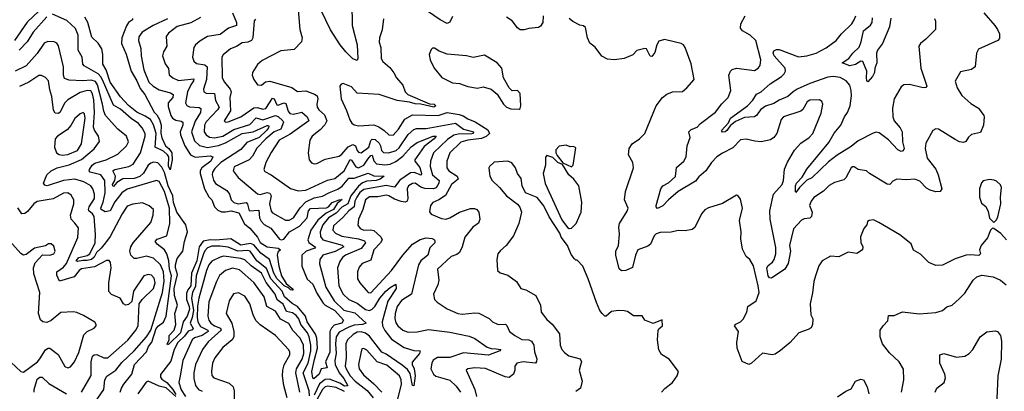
# Model space of a CAD drawing. Extents: x 1552294 to 1694791, y 811929 to 917222.
# Tile 525 of 643: x 1655458 to 1662571, y 885472 to 888156. Entities that reach past the tile are written whole.
import ezdxf

# ---------------------------------------------------------------- set-up
doc = ezdxf.new("R2010")
doc.units = 0

msp = doc.modelspace()

# ---------------------------------------------------------------- linework, layer by layer
at = {"layer": '0CON10XD'}
for points in [[(1657858.4, 888275), (1657860.5, 888115), (1657896.5, 887975), (1657900, 887875), (1657895, 887860.6), (1657865, 887872.4), (1657812.9, 887922.9), (1657774, 887975), (1657702.8, 888082.8), (1657602.9, 888292.9)], [(1655597, 888217), (1655512, 888138), (1655421, 888005)], [(1656996, 888205), (1657024.3, 888135), (1657022.9, 888115), (1656966.9, 888095), (1656905, 888049.7), (1656814.3, 888035), (1656759.1, 888000.9), (1656728.6, 887975), (1656716.5, 887955), (1656705.5, 887885), (1656715, 887855.8), (1656735, 887839.1), (1656795, 887829.8), (1656812.1, 887815), (1656806.2, 887725), (1656786, 887655), (1656788.1, 887635), (1656805.3, 887625.3), (1656865, 887623.5), (1656872.6, 887572.6), (1656898.1, 887525), (1656886.2, 887505), (1656805, 887418.2), (1656792, 887395), (1656791.6, 887345), (1656805, 887324.7), (1656828.6, 887308.6), (1656865, 887301.9), (1656925, 887314.5), (1657005, 887363), (1657121.4, 887398.6), (1657165, 887447.4), (1657215, 887433), (1657305, 887463.5), (1657325, 887456.4), (1657359.1, 887425), (1657362.9, 887415), (1657344.6, 887365.4), (1657295, 887345.1), (1657236.6, 887295), (1657171.6, 887228.4), (1657139.4, 887170.6), (1657116.3, 887143.6), (1657007.8, 887092.2), (1657000.3, 887065), (1657035.2, 887015.2), (1657175, 886897.7), (1657195, 886892.4), (1657245, 886908.3), (1657265, 886904), (1657274.8, 886885), (1657261.4, 886825), (1657275, 886774.3), (1657285, 886761.8), (1657377.1, 886707.1), (1657405, 886707.1), (1657435, 886726.2), (1657483, 886797), (1657525, 886841.7), (1657585, 886868.3), (1657645, 886880.4), (1657695, 886908), (1657755, 886931), (1657786.7, 886953.3), (1657835, 887010.5), (1657875, 887012.7), (1657975, 887047.6), (1658015, 887027.9), (1658090, 887025), (1658062.5, 887005), (1658033.1, 886995), (1657965, 886990.2), (1657935, 886978.4), (1657905, 886954.3), (1657849.7, 886885), (1657828.2, 886825), (1657785, 886801.9), (1657745, 886759), (1657689.3, 886725), (1657648.4, 886675), (1657627.7, 886625), (1657629.8, 886589.8), (1657647.5, 886565), (1657787.2, 886527.2), (1657800.4, 886515), (1657737.8, 886482.2), (1657648.8, 886455), (1657625.4, 886425), (1657624, 886394), (1657670, 886225), (1657730.2, 886125), (1657798.3, 886058.3), (1657878.9, 886038.9), (1657960.6, 885965), (1657934.8, 885955.2), (1657875, 885949.4), (1657835.9, 885935), (1657765, 885898.5), (1657745.1, 885864.9), (1657739.4, 885815), (1657744.2, 885745), (1657734.5, 885695), (1657736.4, 885665), (1657764.6, 885605), (1657799.6, 885565), (1657827.3, 885512.7), (1657805, 885509.1), (1657770.2, 885530.2), (1657695, 885559.4), (1657665, 885558.3), (1657622.8, 885527.2), (1657585.1, 885445)], [(1657466, 888255), (1657481.5, 888085), (1657498.1, 888025), (1657494.2, 887995), (1657440.3, 887939.7), (1657345, 887930.6), (1657209.8, 887860.2), (1657175, 887832), (1657138.6, 887775), (1657136.9, 887755), (1657148.6, 887725), (1657176.6, 887686.6), (1657205, 887684.3), (1657233.7, 887706.3), (1657265, 887712.2), (1657425, 887666.9), (1657465, 887636.7), (1657525, 887642.4), (1657588.7, 887618.7), (1657606.2, 887605), (1657610.9, 887585), (1657604.6, 887545), (1657607.9, 887525), (1657620, 887505), (1657658.9, 887468.9), (1657676.6, 887425), (1657662.4, 887397.6), (1657628.8, 887361.2), (1657571.4, 887315), (1657552.9, 887285), (1657541.4, 887195), (1657550, 887145), (1657565, 887122.5), (1657585, 887115.8), (1657605, 887118.1), (1657665, 887148.1), (1657765, 887171.5), (1657785, 887184.5), (1657831.1, 887238.9), (1657865, 887254.4), (1657883.9, 887243.9), (1657895, 887210.5), (1657905, 887198.5), (1657925, 887195.3), (1657980.7, 887235), (1657995, 887282.7), (1658005, 887293.3), (1658025, 887289.8), (1658053.6, 887265), (1658064.5, 887245), (1658071, 887211), (1658085, 887198), (1658125, 887195.2), (1658177.6, 887212.4), (1658198.9, 887231.1), (1658265, 887325.8), (1658305, 887361.8), (1658325, 887370.7), (1658395, 887370.7), (1658605, 887407.7), (1658665, 887365.2), (1658736.7, 887345), (1658734.4, 887335), (1658725, 887332.3), (1658625, 887330.3), (1658595, 887322.1), (1658548.7, 887291.3), (1658446.9, 887195), (1658424.7, 887135), (1658423.5, 887095), (1658440.3, 887035), (1658488.6, 886995), (1658485.4, 886975.4), (1658467.2, 886942.8), (1658445, 886934.1), (1658385, 886937), (1658356.4, 886946.4), (1658315, 886975.2), (1658295, 886973.2), (1658266.8, 886955), (1658257.1, 886935), (1658261.7, 886865), (1658257.9, 886845), (1658242.5, 886837.5), (1658213.8, 886843.8), (1658165, 886859.7), (1658125, 886884.4), (1658105, 886888), (1658045, 886876.1), (1657985, 886876.3), (1657955.6, 886854.4), (1657936.4, 886785), (1657904.7, 886715), (1657901.1, 886671.1), (1657918.2, 886648.2), (1657945, 886635.8), (1657995, 886638.9), (1658015, 886634), (1658067.4, 886587.4), (1658075.2, 886565), (1658064.3, 886545.7), (1658015.9, 886495), (1657995, 886420), (1657932, 886395), (1657911.2, 886368.8), (1657897.9, 886335), (1657897.3, 886285), (1657915.5, 886255), (1657975, 886186.9), (1657995, 886183.6), (1658145, 886344.7), (1658225, 886456.4), (1658295, 886534.5), (1658352, 886568), (1658395, 886581.5), (1658436.7, 886575), (1658453.8, 886565), (1658458, 886555), (1658455.8, 886545), (1658421.9, 886508.1), (1658406.7, 886455), (1658356.9, 886415), (1658338.1, 886385), (1658288.5, 886175), (1658215, 886128.2), (1658185.8, 886085), (1658170.3, 886035), (1658168.1, 885998.1), (1658175, 885967.5), (1658188.5, 885945), (1658225, 885913.3), (1658265, 885899.4), (1658329.4, 885900.6), (1658410.8, 885919.2), (1658565, 885898.7), (1658705, 885870.8), (1658745, 885852.5), (1658835, 885791.4), (1658865, 885781.2), (1658899.7, 885779.7), (1658932.5, 885775), (1658927.5, 885765), (1658845, 885732.1), (1658665, 885750), (1658565, 885715.5), (1658475, 885716.6), (1658445, 885696.2), (1658434.6, 885675), (1658428.2, 885635), (1658447.8, 885595), (1658465, 885580.9), (1658565, 885552.2), (1658610.5, 885510.5), (1658642.9, 885465)], [(1658585, 888179.2), (1658565, 888138.9), (1658545, 888129.5), (1658495, 888154.7), (1658405, 888218.5)], [(1662422, 888205), (1662502.5, 888115), (1662521.4, 888085), (1662535.8, 888055), (1662535, 888020), (1662523.3, 888005), (1662385, 887942), (1662369.2, 887915), (1662361.2, 887815), (1662335, 887796), (1662255, 887780.6), (1662217, 887713), (1662230.8, 887665), (1662265, 887609.2), (1662330, 887550), (1662385, 887516.9), (1662421.9, 887465), (1662425.6, 887455), (1662419.4, 887395), (1662399.4, 887340.6), (1662335, 887326), (1662312.1, 887307.9), (1662292.7, 887277.3), (1662275, 887270), (1662247.5, 887275), (1662215, 887290.8), (1662095, 887366.2), (1662075, 887367.5), (1662053.9, 887356.1), (1662004.3, 887265), (1661999.4, 887225), (1662013.5, 887155), (1662075.9, 887075.9), (1662093.6, 887035), (1662118.6, 886935), (1662106.7, 886915), (1662076.7, 886913.3), (1662034.8, 886924.8), (1662009.7, 886939.7), (1661959.6, 886989.6), (1661925, 887003.5), (1661865, 886999.1), (1661795, 887004.4), (1661765, 886990), (1661745, 886966), (1661725, 886967.5), (1661596, 887045), (1661575, 887063.8), (1661515, 887074), (1661485, 887093.8), (1661475, 887093.8), (1661464, 887085), (1661425.4, 887014.6), (1661410.9, 886999.1), (1661345, 886979.4), (1661305, 886958.1), (1661265, 886916.7), (1661195, 886871.8), (1661175, 886845.6), (1661164.7, 886815), (1661181.8, 886765), (1661177.7, 886735), (1661165, 886722.5), (1661125, 886717.1), (1661105, 886707.1), (1661048.8, 886645), (1661020, 886525), (1661025.4, 886485), (1661010.6, 886395), (1660985, 886353.8), (1660890.2, 886289.8), (1660875, 886290.9), (1660864.3, 886305), (1660854.5, 886365), (1660865, 886380.3), (1660896.1, 886403.9), (1660908.2, 886425), (1660919.6, 886465), (1660920.6, 886510.6), (1660879.2, 886715), (1660875.8, 886775), (1660902.9, 886895), (1660965, 886966), (1660974.5, 886995), (1660983.9, 887076.1), (1661005, 887126.2), (1661055, 887213.8), (1661100.8, 887265), (1661161.4, 887305), (1661187.5, 887335), (1661248.8, 887481.2), (1661258.9, 887545), (1661252.5, 887565), (1661236.4, 887576.4), (1661165, 887575.4), (1661146.7, 887563.3), (1661115, 887508), (1661100, 887495), (1660975, 887455.6), (1660958.6, 887435), (1660927.1, 887335), (1660905, 887306.2), (1660881.9, 887288.1), (1660815, 887274.4), (1660767.9, 887277.9), (1660705, 887294.2), (1660665, 887289.2), (1660610.5, 887229.5), (1660535, 887192.7), (1660494.4, 887165), (1660455.6, 887125), (1660415.6, 887065), (1660365, 887020), (1660340.4, 886989.6), (1660215, 886915.2), (1660144.1, 886855.9), (1660105, 886812.3), (1660065, 886791.8), (1660054.7, 886804.7), (1660055.4, 886815), (1660090, 886935), (1660105, 886955.8), (1660145, 886976.7), (1660195.9, 887024.1), (1660202.2, 887087.8), (1660255, 887134.5), (1660273.3, 887165), (1660279.7, 887245), (1660301.8, 887305), (1660291.5, 887345), (1660307.8, 887362.2), (1660351, 887379), (1660375, 887405.5), (1660485, 887488.6), (1660530.6, 887549.4), (1660576.9, 887595), (1660594.4, 887645), (1660581.9, 887755), (1660592, 887785), (1660605, 887795.6), (1660635.5, 887805.5), (1660765, 887788.6), (1660793.1, 887806.9), (1660807.5, 887825), (1660812.9, 887865), (1660776.5, 888005), (1660735, 888045.3), (1660679.4, 888075), (1660665.5, 888095), (1660668.5, 888125), (1660699.1, 888185)], [(1655652.7, 888177.3), (1655555.8, 888065), (1655512.7, 887995), (1655454.4, 887935.6)], [(1656525, 888162.4), (1656421.1, 888115), (1656342.1, 888065), (1656317.9, 888032.1), (1656316.7, 888005), (1656332.5, 887947.5), (1656335.3, 887895), (1656355.4, 887795), (1656391.8, 887705), (1656421.2, 887675), (1656465, 887648.8), (1656546.9, 887626.9), (1656565.5, 887615), (1656563.1, 887595), (1656530.9, 887555), (1656529.5, 887529.5), (1656550, 887465), (1656562.5, 887445), (1656585, 887430.8), (1656623.3, 887423.3), (1656635.4, 887415), (1656637.2, 887395), (1656617.9, 887345), (1656620.5, 887325), (1656651.7, 887245), (1656690.6, 887180.6), (1656725, 887164.3), (1656833.3, 887173.3), (1656852.5, 887165), (1656838.7, 887135), (1656773.7, 887085), (1656762.8, 887065), (1656760.9, 887045), (1656793.5, 886933.5), (1656825, 886877.9), (1656846.1, 886855), (1656864, 886804), (1656890.3, 886780.3), (1656915, 886769.1), (1656945, 886767.2), (1656985, 886776), (1657041, 886761), (1657082.4, 886682.4), (1657121.4, 886651.4), (1657175.9, 886585.9), (1657195, 886547.8), (1657246.4, 886516.4), (1657325.4, 886505.4), (1657342.5, 886495), (1657323.1, 886476.9), (1657318.2, 886455), (1657330, 886375), (1657349.2, 886305), (1657381.7, 886251.7), (1657426.2, 886215), (1657432.5, 886205), (1657428, 886202), (1657415, 886204.2), (1657400, 886220), (1657369.6, 886235), (1657315, 886285.8), (1657293, 886325), (1657261.8, 886425), (1657198.8, 886468.8), (1657150, 886530), (1657125, 886539), (1657055, 886528.4), (1656983.6, 886573.6), (1656875, 886563.1), (1656835, 886566.9), (1656783.6, 886556.4), (1656753.4, 886516.6), (1656737.7, 886415), (1656700, 886325), (1656694.2, 886235), (1656671.3, 886205), (1656662.5, 886177.5), (1656663.8, 886136.2), (1656683.2, 886085), (1656683.8, 886065), (1656667.4, 886015), (1656639.8, 885975), (1656620.2, 885895), (1656535, 885813.6), (1656525, 885806.7), (1656522.7, 885812.7), (1656536.9, 885843.1), (1656536.5, 885875), (1656574.7, 885915), (1656584.7, 885955), (1656578.2, 886035), (1656597.9, 886095), (1656575.9, 886165), (1656573.2, 886215), (1656597.7, 886315), (1656582.3, 886365), (1656584.2, 886385), (1656595, 886430.5), (1656637.4, 886485), (1656648, 886555), (1656670.5, 886625), (1656658.8, 886675), (1656593.5, 886765), (1656569.9, 886835), (1656564.5, 886885), (1656529.5, 886955), (1656505, 887052.5), (1656485, 887091.9), (1656455, 887121.2), (1656425, 887126.6), (1656405, 887120), (1656386.6, 887105), (1656353.4, 887046.6), (1656325.7, 887024.3), (1656285, 887009.1), (1656203.2, 887006.8), (1656159, 886981), (1656135, 886952.5), (1656131.8, 886955), (1656128.8, 886965), (1656144.3, 886995.7), (1656149.8, 887025), (1656130.9, 887065), (1656144, 887075), (1656245.2, 887094.8), (1656276.4, 887113.6), (1656329.8, 887195), (1656365.3, 887315), (1656365.3, 887335), (1656343.2, 887375), (1656315, 887406.6), (1656262.4, 887442.4), (1656185, 887509.5), (1656135, 887539.6), (1656055, 887720.8), (1656044.4, 887744.4), (1656025, 887765.2), (1655923.8, 887823.8), (1655914.3, 887835), (1655910, 887885), (1655880.5, 887935), (1655879.7, 888045), (1655861.8, 888091.8), (1655799.4, 888149.4), (1655695, 888197.1)], [(1656272.9, 888165), (1656273.8, 888155), (1656243.9, 888136.1), (1656228.4, 888111.6), (1656194.7, 888025), (1656192.6, 887985), (1656226.1, 887906.1), (1656263.6, 887783.6), (1656305, 887715.5), (1656328.8, 887658.8), (1656361.5, 887615), (1656429.2, 887489.2), (1656449.3, 887469.3), (1656467.5, 887435), (1656480, 887395), (1656476.4, 887336.4), (1656485, 887303.3), (1656510, 887245), (1656535.7, 887225.7), (1656557.8, 887195), (1656560, 887145), (1656545, 887071.2), (1656532.7, 887097.3), (1656535.6, 887165), (1656525, 887180), (1656496, 887206), (1656437.5, 887235), (1656444, 887335), (1656425, 887397.5), (1656404, 887434), (1656365, 887460.4), (1656305, 887489.3), (1656245, 887536.4), (1656185, 887597.7), (1656112.6, 887705), (1656082.7, 887792.7), (1656058, 887835), (1656059, 887905), (1656050.7, 887945), (1656025, 887985.5), (1655979.5, 888029.5), (1655950, 888135), (1655929.2, 888175)], [(1656765, 888171.8), (1656695, 888133.8), (1656595, 888107.3), (1656531.8, 888058.2), (1656517.1, 888035), (1656521.5, 887965), (1656496.9, 887923.1), (1656490, 887895), (1656507.6, 887837.6), (1656532.4, 887802.4), (1656537.6, 887757.6), (1656563.1, 887735), (1656605, 887716), (1656715, 887729.4), (1656714.6, 887715), (1656695, 887685.3), (1656669.8, 887635), (1656654.7, 887555), (1656665, 887537.5), (1656685, 887527.2), (1656755, 887520.9), (1656767.3, 887515), (1656763.3, 887485), (1656725, 887422.5), (1656700, 887345), (1656721.4, 887281.4), (1656757.5, 887247.5), (1656815, 887232.5), (1656895, 887246.5), (1656945, 887265.9), (1657065, 887333.2), (1657145, 887346.2), (1657245, 887391.1), (1657255, 887392), (1657256.7, 887386.7), (1657255.9, 887375), (1657241.3, 887355), (1657187, 887305), (1657099.7, 887270.3), (1657055, 887217.4), (1656909.7, 887125), (1656867.6, 887082.4), (1656850.7, 887055), (1656847.6, 887035), (1656857, 886997), (1656873, 886973), (1656955, 886921.5), (1656974, 886895), (1656986.2, 886855), (1657005, 886834.6), (1657035, 886825.8), (1657094.8, 886834.8), (1657103.4, 886823.4), (1657115.3, 886775.3), (1657185, 886781.1), (1657190.7, 886725), (1657201.7, 886701.7), (1657225, 886677.6), (1657271.5, 886651.5), (1657335, 886570.8), (1657346, 886566), (1657365, 886570.3), (1657406.5, 886623.5), (1657478.1, 886665), (1657535, 886724.1), (1657544.3, 886775.7), (1657558.1, 886791.9), (1657675, 886797.6), (1657689.3, 886805), (1657715, 886836.3), (1657765.3, 886855.3), (1657786.6, 886856.6), (1657750.4, 886829.6), (1657723.8, 886785), (1657670.7, 886759.3), (1657611, 886709), (1657562.1, 886635), (1657539.5, 886565), (1657547.2, 886547.2), (1657595, 886513.8), (1657591.1, 886505), (1657527.7, 886485), (1657496.1, 886455), (1657497.1, 886375), (1657535, 886282.7), (1657575.8, 886245.8), (1657605, 886180.8), (1657649.7, 886109.7), (1657664.6, 886094.6), (1657735.3, 886055.3), (1657796.2, 885985), (1657784.7, 885965), (1657730.1, 885949.9), (1657710.7, 885929.3), (1657698.9, 885905), (1657699.3, 885755), (1657666.8, 885685), (1657678.8, 885641.2), (1657636.6, 885633.4), (1657621.9, 885595), (1657581.9, 885561.9), (1657575, 885568), (1657569, 885615), (1657588.3, 885701.7), (1657608.9, 885785), (1657603.4, 885855), (1657594.9, 885885), (1657534.4, 885975), (1657522.2, 886015), (1657465, 886085.2), (1657427, 886107), (1657371.1, 886155), (1657354.9, 886195), (1657272.4, 886285), (1657240.2, 886360.2), (1657171.9, 886415), (1657123.6, 886483.6), (1657105, 886488.6), (1657034.4, 886484.4), (1656965, 886512.5), (1656905, 886520.6), (1656845, 886519.3), (1656815, 886509.5), (1656795, 886487.6), (1656784.7, 886465.3), (1656731.8, 886305), (1656728.1, 886231.9), (1656706.1, 886185), (1656698.9, 886145), (1656713.7, 886055), (1656705, 886004.7), (1656688.8, 885965), (1656711.4, 885925), (1656704.8, 885915.2), (1656675, 885905.4), (1656649, 885871), (1656601, 885825), (1656574.9, 885775.1), (1656550.3, 885689.7), (1656475, 885592.5), (1656476.2, 885575), (1656485, 885560.8), (1656521.2, 885535), (1656564.8, 885485), (1656585, 885448.1)], [(1657161.4, 888158.6), (1657152.7, 888147.3), (1657142.1, 888025), (1657133.4, 888006.6), (1657106.8, 887993.2), (1657065, 887989.2), (1657025, 887962.9), (1656981.4, 887945), (1656928.5, 887901.5), (1656917.5, 887885), (1656921.2, 887735), (1656937.9, 887705), (1656979.3, 887655), (1656985.4, 887635), (1656975.4, 887595), (1656981.9, 887498.1), (1656934.5, 887424.5), (1656945, 887416), (1656965, 887418.8), (1657055.6, 887455), (1657149.5, 887520.5), (1657175, 887522.4), (1657215, 887510.2), (1657235, 887514.1), (1657285, 887589.1), (1657295.3, 887585), (1657315, 887540.4), (1657325, 887537.9), (1657365, 887554.8), (1657381.5, 887551.5), (1657398.2, 887495), (1657409.5, 887479.5), (1657435, 887474.2), (1657495, 887488.9), (1657533.4, 887453.4), (1657546.4, 887425), (1657411.1, 887328.9), (1657332.1, 887285), (1657275, 887197.8), (1657236, 887124), (1657220.6, 887075), (1657228.9, 887058.9), (1657274.4, 887034.4), (1657415, 886936.2), (1657468.9, 886918.9), (1657525.8, 886925), (1657681.9, 886998.1), (1657735, 887010.3), (1657801.2, 887065), (1657845, 887146.1), (1657855, 887140.9), (1657885, 887094.2), (1657905, 887086.7), (1657945, 887104.3), (1657971.7, 887148.3), (1657995, 887175.7), (1658005, 887177.7), (1658015.5, 887135.5), (1658035, 887115.3), (1658095, 887107), (1658135, 887112.5), (1658175, 887132.9), (1658225, 887170.7), (1658285, 887237.1), (1658329.9, 887270.1), (1658445.3, 887315.3), (1658465.3, 887315), (1658452.3, 887295), (1658380.9, 887239.1), (1658312, 887145), (1658312, 887135), (1658348.3, 887088.3), (1658359.7, 887045), (1658357.3, 887032.7), (1658307.7, 887052.3), (1658281.1, 887048.9), (1658203.2, 886996.8), (1658165, 886947.5), (1658105, 886958.2), (1657945, 886929.4), (1657915, 886907.2), (1657892.2, 886875), (1657879.6, 886845), (1657874, 886805), (1657835, 886776.7), (1657792.2, 886727.8), (1657725, 886666.4), (1657718.8, 886635), (1657739.5, 886615), (1657785, 886591.7), (1657905, 886572.3), (1657948.3, 886558.3), (1657956.6, 886545), (1657925.4, 886504.6), (1657810.8, 886455), (1657790.8, 886439.2), (1657769.7, 886410.3), (1657752.8, 886365), (1657762.6, 886235), (1657795.3, 886175), (1657836.4, 886135), (1657895, 886107.8), (1657955, 886063.4), (1657985, 886055.3), (1658005, 886065.3), (1658024.3, 886085.7), (1658060, 886145), (1658103.1, 886195), (1658135, 886222.5), (1658175, 886245.7), (1658176.5, 886215), (1658117.3, 886122.7), (1658092.9, 886037.1), (1658075.2, 885975), (1658078.1, 885945), (1658095, 885910.4), (1658145, 885849.6), (1658235, 885789.2), (1658305, 885767.8), (1658352, 885765), (1658346.5, 885745), (1658293.7, 885683.7), (1658292.2, 885665), (1658307.5, 885635), (1658314.4, 885585), (1658305, 885512.5), (1658295, 885514), (1658279.7, 885599.8), (1658259, 885629), (1658221.5, 885661.5), (1658105, 885740.9), (1658074.8, 885755), (1657985, 885870), (1657955, 885891.6), (1657925, 885901.7), (1657895, 885898.8), (1657867.3, 885882.7), (1657826.8, 885845), (1657814.8, 885815.2), (1657816.5, 885715), (1657810, 885655), (1657815.6, 885635), (1657846.3, 885585), (1657881, 885545), (1657969.2, 885479.2), (1658011.8, 885425)], [(1658087.2, 888162.8), (1658077.4, 888082.6), (1658057.5, 888025), (1658054.1, 887994.1), (1658065.8, 887955.8), (1658070, 887875), (1658081.2, 887855), (1658131.2, 887811.2), (1658161.1, 887771.1), (1658181.1, 887735), (1658225, 887682.9), (1658242, 887635), (1658262.2, 887615), (1658418.5, 887548.5), (1658452.5, 887545), (1658463.8, 887535), (1658450, 887525), (1658356.3, 887546.3), (1658315, 887547.6), (1658275, 887560.8), (1658185, 887572.2), (1658054.6, 887615.4), (1657895, 887624.5), (1657855, 887670), (1657795, 887694.2), (1657779.7, 887690.3), (1657770.8, 887675), (1657779.2, 887585), (1657819.4, 887499.4), (1657842, 887432), (1657857.9, 887407.9), (1657875, 887396.2), (1657908.3, 887388.3), (1658015, 887396), (1658051.8, 887381.8), (1658090, 887355), (1658125, 887324.4), (1658155, 887323.1), (1658194.8, 887365.2), (1658241.3, 887438.7), (1658295, 887467.9), (1658480, 887465), (1658545, 887486), (1658632.2, 887472.2), (1658661.3, 887461.3), (1658695, 887439.2), (1658747.8, 887417.8), (1658839.8, 887359.8), (1658851.2, 887335), (1658828.7, 887311.3), (1658795, 887298.5), (1658695.7, 887285), (1658645, 887270.9), (1658566.1, 887195), (1658543.8, 887135), (1658544.6, 887085), (1658557.5, 887065), (1658618.2, 887025), (1658624.7, 887005), (1658576.1, 886965), (1658534.5, 886885.5), (1658485.3, 886854.7), (1658442.9, 886835), (1658425.7, 886815), (1658418.3, 886768.3), (1658430.5, 886750.5), (1658505, 886719.4), (1658536.6, 886716.6), (1658564.2, 886725), (1658635, 886765.9), (1658715, 886791.5), (1658743, 886793), (1658760, 886785), (1658774.5, 886765), (1658781.8, 886715), (1658773.1, 886686.9), (1658731.3, 886658.7), (1658672.7, 886585), (1658655.3, 886514.7), (1658634.2, 886475), (1658615, 886460.6), (1658574, 886446), (1658476.9, 886355), (1658486.2, 886275), (1658477.8, 886242.2), (1658447.1, 886175), (1658454.2, 886135), (1658473.8, 886115), (1658545, 886068.6), (1658623.1, 886033.1), (1658655, 886028.2), (1658745, 886039.5), (1658775, 886036.7), (1658848.2, 885998.2), (1658873.1, 885973.1), (1658914.6, 885954.6), (1658966.4, 885956.4), (1658976.9, 885946.9), (1658996.4, 885905), (1659034.4, 885875), (1659085, 885846.2), (1659135, 885842.9), (1659155, 885834.4), (1659172.3, 885805), (1659177.6, 885757.6), (1659193.5, 885706.5), (1659192.2, 885687.8), (1659184.2, 885675.8), (1659095, 885685.4), (1659048.8, 885675), (1659034, 885655), (1659033.9, 885623.9), (1659025.8, 885595), (1658995, 885571.5), (1658965, 885576.4), (1658823.4, 885636.6), (1658745, 885640.7), (1658695.7, 885634.3), (1658684, 885625), (1658746.6, 885485), (1658757.3, 885435)], [(1659240, 888185), (1659236.7, 888135), (1659220.3, 888109.7), (1659205, 888100), (1659135, 888092.2), (1659103, 888083), (1659073.6, 888083.6), (1659055, 888097.5), (1659015, 888148.9), (1658975, 888173.3)], [(1662587.5, 886565), (1662545, 886611.9), (1662495, 886648.8), (1662485, 886650), (1662470.8, 886635), (1662450, 886580), (1662403.6, 886526.4), (1662391.4, 886495), (1662400, 886465), (1662387.5, 886452.5), (1662325, 886458.9), (1662295.7, 886454.3), (1662215, 886429.2), (1662125, 886382.5), (1662075, 886380), (1662025, 886401.9), (1661965, 886462.9), (1661915, 886491.2), (1661898.3, 886538.3), (1661815, 886602), (1661665, 886691.2), (1661625, 886710), (1661593.9, 886706.1), (1661581.7, 886698.3), (1661576.7, 886675), (1661555, 886647.5), (1661531.2, 886588.8), (1661535, 886547.5), (1661548, 886515), (1661545.5, 886494.5), (1661505, 886466.5), (1661442.1, 886477.9), (1661375.6, 886444.4), (1661315, 886448.8), (1661256.1, 886413.9), (1661230.6, 886379.4), (1661206, 886305), (1661194.2, 886265), (1661185, 886182.5), (1661168.6, 886105), (1661172, 886025), (1661186.7, 885995), (1661186, 885955), (1661175, 885931.2), (1661155, 885918), (1661085.5, 885894.5), (1661023.8, 885825), (1660954.1, 885765.9), (1660915, 885741.2), (1660895, 885736.7), (1660825, 885747.5), (1660745, 885676.2), (1660725, 885666.2), (1660677.1, 885687.1), (1660640, 885785), (1660639.4, 885825), (1660650.8, 885905), (1660622.9, 885945), (1660632.1, 885957.9), (1660665, 885974.2), (1660685, 885994.3), (1660711.1, 886045), (1660716.9, 886085), (1660779.3, 886125), (1660800, 886185), (1660793.6, 886235), (1660758.8, 886378.8), (1660733, 886423), (1660707, 886447), (1660678.3, 886498.3), (1660667.2, 886572.8), (1660669.3, 886625), (1660658.1, 886705), (1660679.4, 886795), (1660665, 886860), (1660645, 886886.7), (1660635, 886888.8), (1660535, 886828), (1660435, 886798), (1660407.7, 886782.3), (1660383.3, 886755), (1660334.1, 886655.9), (1660315, 886641.2), (1660265, 886632), (1660215, 886634.2), (1660165, 886620.6), (1660085, 886618.1), (1660055, 886610), (1660040.5, 886595), (1660015.8, 886535), (1659995, 886521.1), (1659922.5, 886495), (1659905.5, 886455), (1659885, 886366.2), (1659837.5, 886345), (1659805, 886342.5), (1659787.4, 886357.4), (1659763.4, 886455), (1659764.6, 886485), (1659784.4, 886525), (1659792, 886608), (1659786.6, 886656.6), (1659790, 886685), (1659846.4, 886773.6), (1659852.5, 886795), (1659826.7, 886855), (1659833.8, 886915), (1659892.3, 887085), (1659886.9, 887125), (1659855, 887180), (1659861.2, 887225), (1659881.7, 887258.3), (1659934.5, 887295.5), (1659975, 887334), (1660056.4, 887533.6), (1660102, 887595), (1660132.2, 887617.8), (1660175, 887635.8), (1660245, 887638), (1660276.6, 887663.4), (1660329.2, 887725), (1660308.3, 887838.3), (1660266.1, 887956.1), (1660253.3, 887975), (1660237.5, 887985), (1660185, 887996), (1660115, 888014), (1660075, 888000), (1660061.1, 887975), (1660045, 887920), (1660025, 887890), (1660013.2, 887893.2), (1659986, 887945), (1659975, 887947.1), (1659916.4, 887933.6), (1659887, 887903), (1659825, 887875.8), (1659754.1, 887865.9), (1659705, 887870), (1659663, 887893), (1659615, 887957.5), (1659576.4, 887986.4), (1659558.8, 888025), (1659545, 888100), (1659531.7, 888111.7), (1659505, 888117.5), (1659455, 888142.5), (1659427.5, 888165)], [(1662066, 888165), (1662074.2, 888145), (1662074.2, 888085), (1662005, 888014.5), (1661965.7, 887985), (1661953.1, 887965), (1661967.8, 887805), (1662010, 887675), (1662004, 887666), (1661985.6, 887664.4), (1661885, 887687.1), (1661845, 887685.4), (1661825, 887670), (1661776.3, 887583.7), (1661763.2, 887516.8), (1661765.6, 887455), (1661776.3, 887426.3), (1661818.2, 887375), (1661833.6, 887345), (1661834.6, 887275), (1661848.2, 887225), (1661841.2, 887208.8), (1661825, 887205.3), (1661802.5, 887215), (1661735, 887288), (1661667.9, 887337.9), (1661645, 887343.8), (1661622.3, 887337.7), (1661515, 887281.8), (1661465, 887239.8), (1661363.1, 887176.9), (1661301.7, 887128.3), (1661181.1, 887015), (1661143.4, 886996.6), (1661091.8, 886945), (1661065, 886908.8), (1661062.1, 886912.1), (1661062.6, 886955), (1661069.8, 886975), (1661110.5, 887019.5), (1661143.7, 887076.3), (1661302, 887268), (1661342.9, 887337.1), (1661389.6, 887395), (1661416, 887454), (1661438.5, 887485), (1661457.7, 887535), (1661466.8, 887605), (1661464.6, 887645), (1661454.1, 887684.1), (1661429.4, 887715), (1661385, 887738.4), (1661335, 887746.5), (1661295, 887740.7), (1661165, 887696), (1661075.5, 887654.5), (1661045, 887635.8), (1661008.1, 887601.9), (1660945.5, 887575), (1660905, 887549.6), (1660845, 887531.6), (1660812.6, 887507.4), (1660795.8, 887485.8), (1660783.7, 887466.3), (1660766.1, 887453.9), (1660695, 887449.2), (1660630.1, 887419.9), (1660589.4, 887390.6), (1660566.6, 887355), (1660555, 887347.3), (1660534.2, 887344.3), (1660527.7, 887355), (1660578.7, 887411.3), (1660592.2, 887445), (1660716.1, 887535), (1660755.3, 887575), (1660781.3, 887618.7), (1660815, 887636), (1660878.4, 887691.6), (1660961.2, 887745), (1660980.8, 887765), (1660989.3, 887785), (1660986.7, 887805), (1660909.2, 887895), (1660900.5, 887915), (1660905, 887930), (1660925, 887941.4), (1660945, 887940), (1661085, 887888.8), (1661145, 887894.5), (1661211.2, 887915), (1661285, 887953.3), (1661355.7, 888005), (1661394.4, 888055), (1661468.2, 888125), (1661487.3, 888155), (1661497.1, 888185)], [(1661752.2, 888167.8), (1661742.5, 888105), (1661690.8, 887985), (1661654.2, 887935), (1661647.1, 887915), (1661650.8, 887845), (1661636, 887805), (1661633.1, 887775), (1661617.5, 887745), (1661585, 887707.5), (1661576.7, 887716.7), (1661574.4, 887735), (1661577.1, 887785), (1661550, 887855), (1661535, 887856), (1661495, 887832.9), (1661455, 887823.3), (1661400, 887845), (1661448, 887875), (1661476.6, 887913.4), (1661521.7, 887958.3), (1661536.5, 887995), (1661553.2, 888075), (1661603.2, 888116.8), (1661615.3, 888135), (1661618.7, 888168.7)], [(1656183.1, 885465), (1656194.4, 885494.4), (1656209.2, 885525), (1656268, 885595), (1656287.2, 885665), (1656373.2, 885756.8), (1656388.8, 885795), (1656411.8, 885828.2), (1656444.7, 885925.3), (1656459.5, 885945), (1656497.3, 885972.7), (1656516, 886015), (1656554.9, 886305), (1656539.2, 886355), (1656534.6, 886414.6), (1656521.6, 886465), (1656503.7, 886493.7), (1656450.4, 886535), (1656436.4, 886555), (1656449.9, 886570.1), (1656520, 886595), (1656543.5, 886685), (1656540.5, 886795), (1656504.9, 886914.9), (1656465, 886988.1), (1656445, 886995.6), (1656235, 886933.1), (1656195.2, 886904.8), (1656145, 886841.8), (1656110.7, 886775), (1656075, 886767.4), (1656047, 886785), (1656042.9, 886795), (1656061.8, 886838.2), (1656074.5, 886904.5), (1656072, 886995), (1656044.8, 887034.8), (1655965.8, 887055), (1655958.9, 887065), (1655961.8, 887075), (1655982.5, 887105), (1656000.8, 887119.2), (1656081.9, 887145), (1656165.7, 887184.3), (1656229.4, 887245), (1656242.7, 887275), (1656230, 887315), (1656165.7, 887365), (1656078.7, 887465), (1656065.2, 887495.2), (1656055.5, 887545), (1656020.6, 887685), (1656005, 887710.2), (1655975, 887719), (1655915, 887714.3), (1655815, 887718.9), (1655782.2, 887732.2), (1655775.2, 887755), (1655774.8, 887815), (1655737.4, 887967.4), (1655725, 887986), (1655706.6, 887996.6), (1655660.9, 887999.1), (1655635, 887985.8), (1655585, 887911.5), (1655505, 887823.2), (1655424.7, 887785.3)], [(1659065, 887510), (1659072.5, 887515), (1659078.8, 887535), (1659073.6, 887623.6), (1659053.6, 887643.6), (1659015, 887643.3), (1658993.9, 887663.9), (1658953.8, 887735), (1658940, 887805), (1658906.2, 887845), (1658815, 887899.2), (1658732.7, 887882.7), (1658685, 887894), (1658545, 887906.9), (1658488.7, 887928.7), (1658455, 887950), (1658440.5, 887949.5), (1658430, 887940), (1658417.1, 887905), (1658422.9, 887865), (1658453.1, 887805), (1658507.4, 887737.4), (1658585, 887700.6), (1658635, 887695.7), (1658695, 887674.3), (1658765, 887662), (1658805, 887671.2), (1658865, 887653.3), (1658907.7, 887617.7), (1658953.3, 887545), (1658975, 887523.8), (1659005, 887512), (1659065, 887510)], [(1655985, 885368), (1656066.8, 885485), (1656073.3, 885555), (1656087.4, 885582.6), (1656152, 885625), (1656195, 885680.3), (1656284.9, 885765.1), (1656375, 885865.7), (1656405, 885914.1), (1656488.8, 886185), (1656502.5, 886267.5), (1656497.9, 886335), (1656474.9, 886384.9), (1656425, 886433.2), (1656375, 886448.5), (1656305, 886430.4), (1656285, 886432.5), (1656261.1, 886455), (1656252.7, 886485), (1656259.6, 886515), (1656276.4, 886543.6), (1656405, 886690.8), (1656422.7, 886745), (1656425, 886786.2), (1656392.9, 886812.9), (1656345, 886833.3), (1656275, 886824.6), (1656235, 886810), (1656197, 886753), (1656110.5, 886589.5), (1656076.6, 886545), (1656046.4, 886505), (1656013.2, 886475), (1655995, 886439.8), (1655977.2, 886425), (1655945, 886416), (1655915, 886417.7), (1655875, 886410), (1655866.2, 886415), (1655885, 886437.4), (1655945, 886453), (1655964.6, 886465.4), (1656004, 886545), (1656006.5, 886605), (1655994.8, 886735), (1655985, 886754.7), (1655957.5, 886775), (1655954.1, 886785), (1655960.5, 886805), (1655998.9, 886865), (1655997.8, 886895), (1655985.9, 886935), (1655971.5, 886955), (1655920.9, 886985), (1655855, 887004.3), (1655774.4, 886995.6), (1655655.9, 886955.9), (1655640, 886960), (1655630, 886975), (1655654.6, 887035), (1655685.8, 887064.2), (1655729.2, 887085), (1655815, 887107.6), (1655905, 887146.6), (1655996.5, 887223.5), (1656033.8, 887276.2), (1656028.2, 887315), (1655997.5, 887357.5), (1655989.9, 887379.9), (1655997.9, 887485), (1655993.2, 887576.8), (1655985, 887619.5), (1655971.7, 887641.7), (1655945, 887644.8), (1655895, 887629.2), (1655805, 887578.2), (1655784.6, 887555), (1655747.1, 887485), (1655735, 887479.4), (1655715, 887480.8), (1655701.8, 887501.8), (1655690.3, 887600.3), (1655675, 887650), (1655666.5, 887715), (1655645, 887739.7), (1655615, 887752.7), (1655595, 887752), (1655525, 887704.3), (1655455.7, 887674.3)], [(1655765, 887178.1), (1655805, 887183.2), (1655875, 887211.6), (1655905, 887259.4), (1655929.7, 887445), (1655926.7, 887476.7), (1655917.5, 887485), (1655895, 887476.5), (1655855, 887441.5), (1655827.9, 887392.1), (1655800.4, 887359.6), (1655731.4, 887315), (1655714.5, 887295), (1655708.9, 887235), (1655722.7, 887195), (1655742.6, 887182.6), (1655765, 887178.1)], [(1659445, 887094), (1659456, 887105), (1659475, 887230), (1659459.3, 887239.3), (1659435, 887237.5), (1659405, 887250), (1659355, 887242.5), (1659330, 887215), (1659331.2, 887195), (1659341.2, 887175), (1659381.7, 887121.7), (1659445, 887094)], [(1659427.2, 886647.2), (1659445, 886650.8), (1659478, 886685), (1659514, 886765), (1659519.1, 886839.1), (1659496.8, 886955), (1659460.6, 887005), (1659424.7, 887034.7), (1659379.2, 887109.2), (1659345, 887124), (1659310, 887160), (1659265, 887176.2), (1659256.2, 887163.8), (1659256.2, 887105), (1659238.8, 887045), (1659255, 886974.2), (1659375, 886710), (1659415.6, 886655), (1659427.2, 886647.2)], [(1660093.8, 885465), (1660117.3, 885492.7), (1660173.3, 885535), (1660207.5, 885585), (1660217.5, 885615), (1660148.8, 885705), (1660095, 885738.8), (1660075, 885771.2), (1660064.7, 885844.7), (1660069.2, 885910.8), (1660075, 885923.3), (1660102.5, 885945), (1660098.3, 885988.3), (1660035, 885962.5), (1659975, 885986.7), (1659955, 886017.1), (1659891.7, 886018.3), (1659848.3, 886048.3), (1659825, 886054.4), (1659784.4, 886055.6), (1659732.2, 886047.8), (1659695, 886013.8), (1659685, 886013.8), (1659665, 886034.3), (1659650, 886055), (1659624.8, 886114.8), (1659565, 886285.7), (1659525, 886375.7), (1659485, 886420), (1659475, 886420), (1659465, 886430), (1659441.3, 886461.3), (1659414.4, 886525), (1659369.6, 886585), (1659360, 886615), (1659283, 886733), (1659245, 886811.2), (1659195, 886872.5), (1659112.5, 886905), (1659088.8, 886955), (1659079.5, 887009.5), (1659054, 887045), (1659040, 887085), (1659012.7, 887122.7), (1658985, 887134), (1658885, 887126), (1658851.2, 887095), (1658846.2, 887085), (1658848.8, 887065), (1658853.8, 887025), (1658870, 886995), (1658923.9, 886943.9), (1658975, 886884), (1659055, 886823.3), (1659071.7, 886801.7), (1659083.8, 886765), (1659062.5, 886685), (1659024.2, 886595), (1658972.5, 886525), (1658930.3, 886489.7), (1658912, 886465), (1658904, 886425), (1658910, 886345), (1658928.3, 886328.3), (1658985, 886311.2), (1659046.7, 886265), (1659078.8, 886215), (1659115.4, 886205.4), (1659187.1, 886165), (1659220.8, 886095), (1659226.2, 886045), (1659265, 885991.2), (1659305, 885956), (1659357.2, 885887.2), (1659361.4, 885805), (1659375, 885773.8), (1659392.6, 885752.6), (1659425, 885729.2), (1659505.8, 885705.8), (1659517.5, 885685), (1659510, 885660), (1659500.5, 885625), (1659521.2, 885545), (1659510, 885495), (1659475, 885470.6)], [(1662495, 886692.5), (1662515, 886710), (1662525, 886732.5), (1662546, 886825), (1662543.3, 886875), (1662550, 886945), (1662542.3, 886962.3), (1662515, 886990), (1662497.9, 886997.9), (1662465, 887000.8), (1662418.3, 886991.7), (1662405, 886977.5), (1662392, 886935), (1662391.2, 886875), (1662405, 886830), (1662436.4, 886806.4), (1662455, 886770), (1662465, 886722.5), (1662495, 886692.5)], [(1655857.2, 886687.2), (1655830.7, 886715), (1655823.8, 886745), (1655849.1, 886825), (1655847.9, 886855), (1655829.5, 886889.5), (1655805, 886905.5), (1655775, 886902.3), (1655698.5, 886861.5), (1655585, 886842.8), (1655559.5, 886825), (1655515, 886770), (1655495, 886757.1), (1655473.8, 886755), (1655445, 886796.7)], [(1655903.3, 885465), (1655974, 885586), (1655974.5, 885685.5), (1655984.4, 885725.6), (1655995, 885735.4), (1656015, 885738.2), (1656065, 885713.5), (1656095, 885714.7), (1656239, 885841), (1656297.7, 885915), (1656314.5, 885945), (1656320.6, 886105), (1656342.9, 886135), (1656425, 886215.5), (1656436.5, 886255), (1656428.6, 886288.6), (1656410.3, 886310.3), (1656385, 886316.7), (1656355, 886305.5), (1656279.4, 886195), (1656268.9, 886121.1), (1656245, 886098.8), (1656225, 886094), (1656208, 886105), (1656184.2, 886145), (1656121.3, 886171.3), (1656102.5, 886192.5), (1656100.7, 886255), (1656117.9, 886365), (1656115, 886402.5), (1656105, 886418), (1656085, 886417.5), (1655999, 886371), (1655905, 886357.4), (1655887.3, 886345), (1655851.9, 886298.1), (1655745, 886268.6), (1655725, 886310), (1655725.3, 886334.7), (1655775, 886368.9), (1655795.9, 886395), (1655877.6, 886582.4), (1655883.5, 886653.5), (1655857.2, 886687.2)], [(1655603.7, 885706.3), (1655645, 885771.2), (1655662.5, 885785), (1655675, 885784), (1655735, 885737.5), (1655785, 885652.5), (1655805, 885642.5), (1655825, 885650), (1655854.7, 885685.3), (1655885, 885752), (1655920.1, 885879.9), (1655945.4, 885904.6), (1655995, 885929.2), (1656010, 885945), (1656011.2, 885955), (1656000.7, 885970.7), (1655919.3, 886019.3), (1655871.3, 886041.3), (1655845, 886045.7), (1655755, 886041.4), (1655685, 885983.1), (1655655, 885968.9), (1655625, 885973.1), (1655607.6, 885987.6), (1655594.6, 886035), (1655604.2, 886185), (1655559.6, 886319.6), (1655556.8, 886363.2), (1655570.6, 886399.4), (1655623.1, 886456.9), (1655674.5, 886454.5), (1655705, 886464.3), (1655713.3, 886485), (1655705, 886521.2), (1655685, 886536.2), (1655665, 886536.2), (1655645, 886523.8), (1655565, 886505.7), (1655505, 886460.9), (1655485, 886456.4), (1655465, 886467.3), (1655345, 886602.2)], [(1657550.9, 885439.1), (1657549.6, 885475), (1657506.5, 885605), (1657540.7, 885675), (1657560.7, 885765), (1657560.1, 885805), (1657548.3, 885865), (1657536.6, 885895), (1657488.8, 885955), (1657473.2, 885995), (1657455, 886020.9), (1657429.7, 886039.7), (1657385, 886049.3), (1657361.5, 886101.5), (1657317, 886133), (1657304, 886175), (1657239, 886259), (1657205.2, 886325), (1657129.5, 886379.5), (1657085, 886421.6), (1657055, 886432.2), (1656932.5, 886447.5), (1656905, 886441.8), (1656845, 886411.8), (1656825, 886385.5), (1656808.1, 886345), (1656752.8, 886145), (1656742.8, 886087.2), (1656739.6, 886005), (1656744.5, 885975), (1656765, 885940.6), (1656816.5, 885915), (1656820, 885905), (1656775, 885874.4), (1656721.5, 885858.5), (1656702.9, 885845), (1656636.4, 885695), (1656617.7, 885585), (1656608.3, 885535), (1656625, 885482), (1656656, 885435)], [(1657482.4, 885465), (1657452.7, 885605), (1657458, 885635), (1657499.4, 885705), (1657509.7, 885745), (1657507.3, 885805), (1657485, 885856.7), (1657431, 885911), (1657401.2, 885961.2), (1657342.2, 885992.2), (1657305, 886050), (1657243.8, 886083.8), (1657224.2, 886155), (1657148.8, 886258.8), (1657045, 886350.5), (1656995, 886361), (1656945.2, 886344.8), (1656902.2, 886307.8), (1656880, 886265), (1656825, 886117.5), (1656817, 886015), (1656824.8, 885985), (1656838.4, 885965), (1656864.9, 885944.9), (1656907.8, 885927.8), (1656913.9, 885915), (1656820.2, 885829.8), (1656778.8, 885775), (1656729, 885665), (1656716.7, 885605), (1656715.8, 885565), (1656728.4, 885515), (1656749.2, 885485), (1656775, 885472.3)], [(1661829.2, 885465), (1661844.2, 885555), (1661842.7, 885632.7), (1661811.2, 885685), (1661740.4, 885750.4), (1661691.9, 885815), (1661673.1, 885865), (1661674, 885915), (1661695, 885946), (1661729.7, 885980.3), (1661735, 886018.8), (1661775, 886020), (1661835, 886046), (1661955, 886031.2), (1662075, 886041.2), (1662123.9, 886056.1), (1662155, 886082), (1662193.3, 886095), (1662245, 886140), (1662285, 886182), (1662345.6, 886274.4), (1662372.2, 886297.8), (1662408.5, 886311.5), (1662489.8, 886299.8), (1662542.5, 886275), (1662585, 886240)], [(1657390.9, 885425), (1657365.3, 885515), (1657355.8, 885585), (1657358.7, 885625), (1657367.6, 885662.4), (1657410.5, 885735), (1657410.5, 885755), (1657401.7, 885771.7), (1657305.6, 885875), (1657195, 885953.1), (1657163.8, 885983.8), (1657143.4, 886023.4), (1657120.8, 886105), (1657085, 886158.9), (1657037.7, 886182.3), (1657002.8, 886177.2), (1656970.6, 886125), (1656949.4, 886035), (1656989.3, 885965), (1657005.6, 885905), (1657004.5, 885865), (1656993.1, 885845), (1656925, 885787.8), (1656867.3, 885715), (1656850.4, 885675), (1656842.9, 885615), (1656847, 885587), (1656860, 885570), (1656971.4, 885531.4), (1657001.1, 885505), (1657007.5, 885475), (1657006.4, 885403.6)], [(1662072.5, 885465), (1662084.2, 885495), (1662136.2, 885535), (1662145, 885570), (1662142.2, 885595), (1662104.6, 885675), (1662104, 885735), (1662135, 885744.4), (1662225, 885719.5), (1662286.2, 885725), (1662315.8, 885745), (1662342.5, 885775), (1662395.8, 885865), (1662445, 885900.8), (1662505, 885910), (1662521.2, 885905), (1662543.1, 885875), (1662549.4, 885835), (1662549.1, 885705), (1662524.5, 885585), (1662514.6, 885365)], [(1658190, 885415), (1658216.8, 885523.2), (1658213.3, 885555), (1658200.8, 885585), (1658110.9, 885660.9), (1658040.9, 885685), (1657965, 885768.5), (1657945, 885782.5), (1657930.6, 885779.4), (1657921.2, 885748.8), (1657905.9, 885665), (1657909.7, 885635), (1657940.7, 885590.7), (1658016.8, 885526.8), (1658075, 885466.6)], [(1655208.2, 885455), (1655249.3, 885510.7), (1655285, 885528.1), (1655347.8, 885542.2), (1655368.8, 885555), (1655375.3, 885575), (1655370.9, 885600.9), (1655348, 885655), (1655374.2, 885685), (1655395, 885682.2), (1655465, 885614.7), (1655485, 885609.4), (1655586.2, 885685), (1655603.7, 885706.3)], [(1655562.5, 885465), (1655562, 885485), (1655585, 885560), (1655603.3, 885575), (1655620, 885575), (1655668.5, 885528.5), (1655795.8, 885455)], [(1656585.3, 885434.7), (1656516.2, 885496.2), (1656465, 885508.7), (1656385, 885545.8), (1656371.1, 885538.9), (1656310.6, 885455)], [(1657805, 885471.9), (1657745, 885500.4), (1657685, 885509.5), (1657665, 885503.5), (1657645.8, 885484.2), (1657595, 885393.8)], [(1661365, 885432), (1661425.8, 885474.2), (1661465, 885491.2), (1661495, 885546.7), (1661535, 885558.8), (1661552.5, 885555), (1661580, 885505), (1661592, 885455)]]:
    msp.add_lwpolyline(points, dxfattribs=at)

doc.saveas('drawing.dxf')
